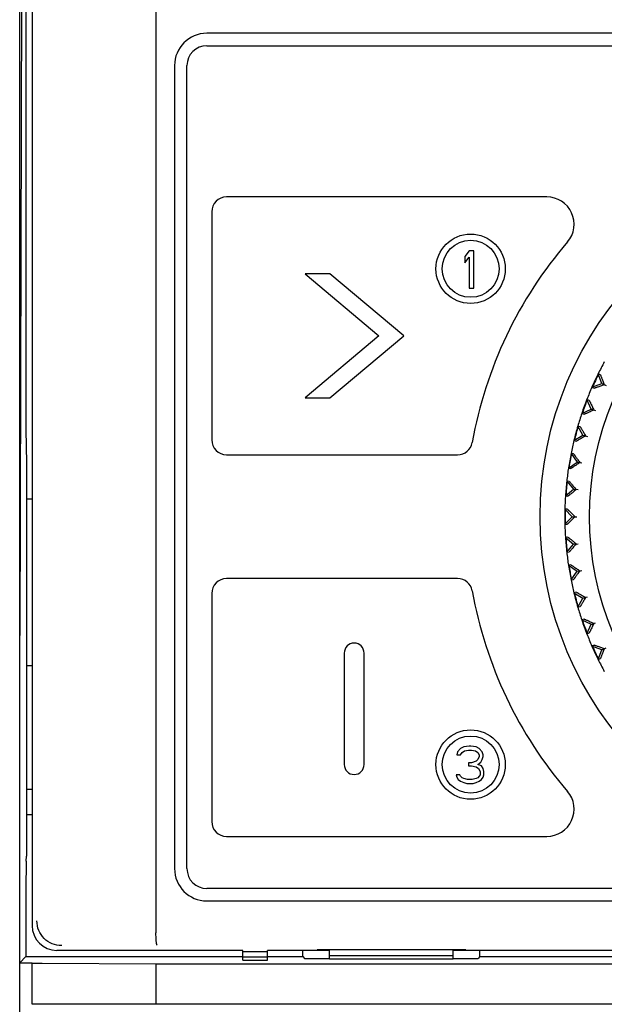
# Model space of a CAD drawing. Header units: millimetres. Extents: x 1117 to 38156, y -1945 to 7303.
# Tile 327 of 656: x 13195 to 13219, y 1362 to 1401. Entities that reach past the tile are written whole.
import ezdxf

# ---------------------------------------------------------------- set-up
doc = ezdxf.new("R2010")
doc.units = ezdxf.units.MM

msp = doc.modelspace()

# ---------------------------------------------------------------- linework, layer by layer
at = {"color": 7, "linetype": 'Continuous'}
for p, q in [((13195.179, 1292.909), (13195.179, 1461.409)), ((13200.679, 1448.912), (13200.679, 1364.528)), ((13195.679, 1445.147), (13195.679, 1364.819)), ((13195.432, 1418.952), (13195.432, 1384.886)), ((13195.304, 1418.825), (13195.179, 1376.519)), ((13257.629, 1400.819), (13202.729, 1400.819)), ((13202.729, 1400.319), (13257.629, 1400.319)), ((13201.429, 1399.519), (13201.429, 1367.119)), ((13201.929, 1367.119), (13201.929, 1399.519)), ((13216.454, 1394.219), (13203.529, 1394.219)), ((13202.929, 1393.619), (13202.929, 1384.419)), ((13213.326, 1392.039), (13213.139, 1391.815)), ((13213.514, 1392.039), (13213.326, 1392.039)), ((13213.514, 1390.539), (13213.514, 1392.039)), ((13213.139, 1391.815), (13213.139, 1391.56)), ((13213.139, 1391.56), (13213.326, 1391.784)), ((13213.326, 1391.784), (13213.326, 1390.539)), ((13206.699, 1391.119), (13209.679, 1388.619)), ((13207.699, 1391.119), (13206.699, 1391.119)), ((13210.679, 1388.619), (13207.699, 1391.119)), ((13213.326, 1390.539), (13213.514, 1390.539)), ((13209.679, 1388.619), (13206.699, 1386.119)), ((13207.699, 1386.119), (13210.679, 1388.619)), ((13218.67, 1386.685), (13218.526, 1387.082)), ((13218.618, 1387.039), (13218.526, 1387.082)), ((13218.274, 1386.541), (13218.67, 1386.685)), ((13218.274, 1386.541), (13218.366, 1386.498)), ((13218.669, 1386.686), (13218.843, 1386.605)), ((13218.67, 1386.685), (13218.773, 1386.638)), ((13206.699, 1386.119), (13207.699, 1386.119)), ((13218.246, 1385.662), (13218.068, 1386.044)), ((13218.163, 1386.009), (13218.068, 1386.044)), ((13217.864, 1385.484), (13218.246, 1385.662)), ((13218.245, 1385.663), (13218.425, 1385.597)), ((13218.246, 1385.662), (13218.353, 1385.623)), ((13217.864, 1385.484), (13217.959, 1385.449)), ((13217.913, 1384.605), (13217.702, 1384.971)), ((13217.8, 1384.944), (13217.702, 1384.971)), ((13217.548, 1384.394), (13217.913, 1384.605)), ((13217.548, 1384.394), (13217.646, 1384.368)), ((13217.911, 1384.606), (13218.097, 1384.556)), ((13217.913, 1384.605), (13218.022, 1384.576)), ((13195.445, 1383.92), (13195.458, 1383.717)), ((13195.458, 1383.717), (13195.458, 1367.621)), ((13203.529, 1383.819), (13212.854, 1383.819)), ((13217.431, 1383.869), (13217.673, 1383.524)), ((13217.531, 1383.852), (13217.431, 1383.869)), ((13217.328, 1383.282), (13217.673, 1383.524)), ((13217.328, 1383.282), (13217.428, 1383.264)), ((13217.672, 1383.524), (13217.861, 1383.491)), ((13217.673, 1383.524), (13217.785, 1383.504)), ((13217.206, 1382.154), (13217.529, 1382.426)), ((13217.258, 1382.749), (13217.529, 1382.426)), ((13217.359, 1382.74), (13217.258, 1382.749)), ((13217.527, 1382.426), (13217.718, 1382.409)), ((13217.529, 1382.426), (13217.642, 1382.416)), ((13195.679, 1382.029), (13195.458, 1382.029)), ((13217.206, 1382.154), (13217.307, 1382.146)), ((13217.182, 1381.617), (13217.48, 1381.319)), ((13217.284, 1381.617), (13217.182, 1381.617)), ((13217.182, 1381.021), (13217.48, 1381.319)), ((13217.479, 1381.319), (13217.671, 1381.319)), ((13217.48, 1381.319), (13217.594, 1381.319)), ((13217.182, 1381.021), (13217.284, 1381.021)), ((13217.307, 1380.492), (13217.206, 1380.483)), ((13217.206, 1380.483), (13217.529, 1380.212)), ((13217.258, 1379.889), (13217.529, 1380.212)), ((13217.527, 1380.212), (13217.718, 1380.229)), ((13217.529, 1380.212), (13217.642, 1380.222)), ((13217.258, 1379.889), (13217.359, 1379.898)), ((13217.428, 1379.373), (13217.328, 1379.356)), ((13217.328, 1379.356), (13217.673, 1379.114)), ((13212.854, 1378.819), (13203.529, 1378.819)), ((13217.431, 1378.768), (13217.673, 1379.114)), ((13217.431, 1378.768), (13217.531, 1378.786)), ((13217.672, 1379.114), (13217.861, 1379.147)), ((13217.673, 1379.114), (13217.785, 1379.133)), ((13202.929, 1378.219), (13202.929, 1369.019)), ((13217.646, 1378.269), (13217.548, 1378.243)), ((13217.548, 1378.243), (13217.913, 1378.032)), ((13217.702, 1377.667), (13217.913, 1378.032)), ((13217.911, 1378.032), (13218.097, 1378.082)), ((13217.913, 1378.032), (13218.022, 1378.062)), ((13217.702, 1377.667), (13217.8, 1377.693)), ((13217.959, 1377.189), (13217.864, 1377.154)), ((13217.864, 1377.154), (13218.246, 1376.976)), ((13218.068, 1376.593), (13218.246, 1376.976)), ((13218.245, 1376.975), (13218.425, 1377.041)), ((13218.246, 1376.976), (13218.353, 1377.015)), ((13218.068, 1376.593), (13218.163, 1376.628)), ((13218.366, 1376.14), (13218.274, 1376.097)), ((13218.67, 1375.952), (13218.274, 1376.097)), ((13218.669, 1375.952), (13218.843, 1376.033)), ((13218.67, 1375.952), (13218.773, 1376)), ((13208.279, 1375.819), (13208.279, 1371.319)), ((13209.079, 1371.319), (13209.079, 1375.819)), ((13218.526, 1375.556), (13218.67, 1375.952)), ((13195.458, 1375.319), (13195.679, 1375.319)), ((13218.526, 1375.556), (13218.618, 1375.599)), ((13213.101, 1372.027), (13212.976, 1371.963)), ((13213.32, 1372.059), (13213.101, 1372.027)), ((13213.382, 1372.059), (13213.32, 1372.059)), ((13213.601, 1372.027), (13213.382, 1372.059)), ((13213.726, 1371.963), (13213.601, 1372.027)), ((13212.851, 1371.835), (13212.82, 1371.708)), ((13212.82, 1371.708), (13212.976, 1371.708)), ((13212.976, 1371.963), (13212.851, 1371.835)), ((13212.976, 1371.708), (13213.039, 1371.804)), ((13213.039, 1371.804), (13213.132, 1371.867)), ((13213.132, 1371.867), (13213.289, 1371.899)), ((13213.289, 1371.899), (13213.414, 1371.899)), ((13213.414, 1371.899), (13213.57, 1371.867)), ((13213.57, 1371.867), (13213.664, 1371.804)), ((13213.664, 1371.804), (13213.726, 1371.708)), ((13213.726, 1371.644), (13213.664, 1371.516)), ((13213.851, 1371.835), (13213.726, 1371.963)), ((13213.726, 1371.708), (13213.726, 1371.644)), ((13213.882, 1371.708), (13213.851, 1371.835)), ((13213.851, 1371.516), (13213.882, 1371.644)), ((13213.882, 1371.644), (13213.882, 1371.708)), ((13213.289, 1371.389), (13213.289, 1371.261)), ((13213.414, 1371.389), (13213.289, 1371.389)), ((13213.289, 1371.261), (13213.414, 1371.261)), ((13213.601, 1371.452), (13213.414, 1371.389)), ((13213.414, 1371.261), (13213.601, 1371.229)), ((13213.664, 1371.516), (13213.601, 1371.452)), ((13213.664, 1371.325), (13213.789, 1371.421)), ((13213.82, 1371.261), (13213.664, 1371.325)), ((13213.789, 1371.421), (13213.851, 1371.516)), ((13213.882, 1371.165), (13213.82, 1371.261)), ((13212.789, 1370.91), (13212.82, 1370.814)), ((13212.945, 1370.91), (13212.789, 1370.91)), ((13212.976, 1370.846), (13212.945, 1370.91)), ((13213.039, 1370.782), (13212.976, 1370.846)), ((13213.601, 1371.229), (13213.695, 1371.165)), ((13213.726, 1370.846), (13213.664, 1370.782)), ((13213.695, 1371.165), (13213.757, 1371.038)), ((13213.757, 1370.91), (13213.726, 1370.846)), ((13213.757, 1371.038), (13213.757, 1370.91)), ((13213.914, 1371.038), (13213.882, 1371.165)), ((13213.882, 1370.814), (13213.914, 1370.91)), ((13213.914, 1370.91), (13213.914, 1371.038)), ((13212.82, 1370.814), (13212.882, 1370.718)), ((13212.882, 1370.718), (13212.976, 1370.655)), ((13212.976, 1370.655), (13213.101, 1370.591)), ((13213.101, 1370.75), (13213.039, 1370.782)), ((13213.257, 1370.718), (13213.101, 1370.75)), ((13213.101, 1370.591), (13213.226, 1370.559)), ((13213.226, 1370.559), (13213.476, 1370.559)), ((13213.445, 1370.718), (13213.257, 1370.718)), ((13213.601, 1370.75), (13213.445, 1370.718)), ((13213.476, 1370.559), (13213.601, 1370.591)), ((13213.664, 1370.782), (13213.601, 1370.75)), ((13213.601, 1370.591), (13213.726, 1370.655)), ((13213.726, 1370.655), (13213.82, 1370.718)), ((13213.82, 1370.718), (13213.882, 1370.814)), ((13195.458, 1370.319), (13195.679, 1370.319)), ((13195.458, 1369.309), (13195.679, 1369.309)), ((13203.529, 1368.419), (13216.454, 1368.419)), ((13195.445, 1367.417), (13195.458, 1367.621)), ((13195.432, 1366.452), (13195.432, 1363.572)), ((13257.629, 1366.319), (13202.729, 1366.319)), ((13202.729, 1365.819), (13257.629, 1365.819)), ((13204.179, 1363.819), (13196.679, 1363.819)), ((13204.179, 1363.432), (13204.179, 1363.819)), ((13205.179, 1363.757), (13204.179, 1363.757)), ((13205.179, 1363.432), (13205.179, 1363.819)), ((13207.679, 1363.819), (13205.179, 1363.819)), ((13206.607, 1363.572), (13206.607, 1363.819)), ((13207.179, 1363.819), (13207.179, 1363.845)), ((13213.179, 1363.845), (13207.179, 1363.845)), ((13207.679, 1363.476), (13207.679, 1363.845)), ((13212.679, 1363.476), (13212.679, 1363.845)), ((13247.679, 1363.819), (13212.679, 1363.819)), ((13213.179, 1363.819), (13213.179, 1363.845)), ((13213.75, 1363.572), (13213.75, 1363.819)), ((13195.179, 1363.319), (13195.432, 1363.572)), ((13195.179, 1363.319), (13195.679, 1363.319)), ((13195.432, 1363.572), (13204.179, 1363.572)), ((13195.679, 1361.648), (13195.679, 1363.309)), ((13196.081, 1363.3), (13200.679, 1363.284)), ((13205.179, 1363.548), (13204.179, 1363.548)), ((13204.179, 1363.432), (13205.179, 1363.432)), ((13205.179, 1363.572), (13206.607, 1363.572)), ((13206.607, 1363.572), (13206.679, 1363.5)), ((13206.679, 1363.5), (13207.679, 1363.5)), ((13207.679, 1363.619), (13212.679, 1363.619)), ((13207.679, 1363.476), (13212.679, 1363.476)), ((13212.679, 1363.5), (13213.679, 1363.5)), ((13213.75, 1363.572), (13213.679, 1363.5)), ((13213.75, 1363.572), (13246.607, 1363.572)), ((13200.679, 1363.284), (13200.679, 1361.655)), ((13200.679, 1363.284), (13259.679, 1363.284)), ((13200.679, 1361.655), (13196.081, 1361.65)), ((13259.679, 1361.655), (13200.679, 1361.655))]:
    msp.add_line(p, q, dxfattribs=at)
for centre, radius in [((13230.179, 1381.319), 14), ((13230.179, 1381.319), 12), ((13213.379, 1391.319), 1.4), ((13213.379, 1391.319), 1.15), ((13213.379, 1371.319), 1.4), ((13213.379, 1371.319), 1.15)]:
    msp.add_circle(centre, radius, dxfattribs=at)
for centre, radius, start, end in [((13202.729, 1399.519), 1.3, 90, 180), ((13202.729, 1399.519), 0.8, 90, 180), ((13203.529, 1393.619), 0.6, 90, 180), ((13216.454, 1393.119), 1.1, 319.3124, 90), ((13230.179, 1381.319), 17, 139.3124, 169.8552), ((13230.179, 1381.319), 13, 151.3147, 153.6853), ((13230.179, 1381.319), 13, 153.6824, 156.3187), ((13230.179, 1381.319), 12.983, 153.6807, 156.3204), ((13230.179, 1381.319), 13, 156.3147, 158.6853), ((13230.179, 1381.319), 13, 158.6901, 161.3066), ((13230.179, 1381.319), 12.983, 158.6951, 161.1531), ((13230.179, 1381.319), 13, 161.3147, 163.6853), ((13230.179, 1381.319), 13, 163.6787, 166.3193), ((13230.179, 1381.319), 12.983, 163.677, 166.3211), ((13203.529, 1384.419), 0.6, 180, 270), ((13230.179, 1381.319), 13, 166.3147, 168.6853), ((13212.854, 1384.419), 0.6, 270, 349.8552), ((13230.179, 1381.319), 13, 168.6924, 171.3072), ((13230.179, 1381.319), 12.983, 168.6973, 171.1549), ((13230.179, 1381.319), 13, 171.3147, 173.6853), ((13230.179, 1381.319), 13, 173.6698, 176.2993), ((13230.179, 1381.319), 12.983, 173.668, 176.301), ((13230.179, 1381.319), 13, 176.3147, 178.6853), ((13230.179, 1381.319), 13, 178.6777, 181.3223), ((13230.179, 1381.319), 12.983, 178.6827, 181.1683), ((13230.179, 1381.319), 13, 181.3147, 183.6853), ((13230.179, 1381.319), 13, 183.7007, 186.3302), ((13230.179, 1381.319), 12.983, 183.699, 186.332), ((13230.179, 1381.319), 13, 186.3147, 188.6853), ((13230.179, 1381.319), 13, 188.6928, 191.3076), ((13230.179, 1381.319), 12.983, 188.6978, 191.1544), ((13203.529, 1378.219), 0.6, 90, 180), ((13212.854, 1378.219), 0.6, 10.1448, 90), ((13230.179, 1381.319), 13, 191.3147, 193.6853), ((13230.179, 1381.319), 17, 190.1448, 220.6876), ((13230.179, 1381.319), 13, 193.6807, 196.3213), ((13230.179, 1381.319), 12.983, 193.6789, 196.323), ((13230.179, 1381.319), 13, 196.3147, 198.6853), ((13230.179, 1381.319), 13, 198.6934, 201.3099), ((13230.179, 1381.319), 12.983, 198.6983, 201.1577), ((13230.179, 1381.319), 13, 201.3147, 203.6853), ((13208.679, 1375.819), 0.4, 0, 180), ((13230.179, 1381.319), 13, 203.6813, 206.3176), ((13230.179, 1381.319), 12.983, 203.6796, 206.3193), ((13230.179, 1381.319), 13, 206.3147, 208.6853), ((13208.679, 1371.319), 0.4, 180, 0), ((13216.454, 1369.519), 1.1, 270, 40.6876), ((13203.529, 1369.019), 0.6, 180, 270), ((13202.729, 1367.119), 1.3, 180, 270), ((13202.729, 1367.119), 0.8, 180, 270)]:
    msp.add_arc(centre, radius, start, end, dxfattribs=at)
for centre, major_axis, ratio, start_param, end_param in [((13195.449, 1384.886), (0, 1), 0.017455, -4.712389, -3.403392), ((13195.449, 1366.452), (0, 1), 0.017455, 0.261799, 1.570796), ((13196.679, 1364.819), (0.707, 0.707), 0.999695, 2.356347, 3.926839), ((13196.179, 1363.309), (0.5, 0), 0.017455, -3.141593, -1.768192), ((13196.179, 1361.648), (0.5, 0), 0.005236, 1.768192, 3.141593)]:
    msp.add_ellipse(centre, major_axis=major_axis, ratio=ratio, start_param=start_param, end_param=end_param, dxfattribs=at)
for points, knots in [([(13218.618, 1387.039), (13218.619, 1387.038), (13218.62, 1387.035), (13218.623, 1387.029), (13218.627, 1387.019), (13218.633, 1387.006), (13218.64, 1386.989), (13218.651, 1386.96), (13218.668, 1386.917), (13218.69, 1386.858), (13218.716, 1386.791), (13218.743, 1386.716), (13218.763, 1386.664), (13218.773, 1386.638)], [0, 0, 0, 0, 0.006467, 0.022314, 0.047417, 0.081484, 0.124046, 0.174615, 0.297555, 0.445709, 0.614672, 0.800566, 1, 1, 1, 1]), ([(13218.773, 1386.638), (13218.746, 1386.628), (13218.694, 1386.609), (13218.619, 1386.583), (13218.551, 1386.559), (13218.491, 1386.539), (13218.447, 1386.524), (13218.418, 1386.514), (13218.401, 1386.508), (13218.387, 1386.504), (13218.376, 1386.5), (13218.37, 1386.499), (13218.367, 1386.498), (13218.366, 1386.498)], [0, 0, 0, 0, 0.199481, 0.385367, 0.554329, 0.702459, 0.82537, 0.875938, 0.918501, 0.952563, 0.977679, 0.993532, 1, 1, 1, 1]), ([(13218.163, 1386.009), (13218.164, 1386.009), (13218.166, 1386.006), (13218.169, 1386), (13218.174, 1385.991), (13218.181, 1385.978), (13218.189, 1385.962), (13218.203, 1385.934), (13218.223, 1385.892), (13218.251, 1385.836), (13218.282, 1385.771), (13218.317, 1385.699), (13218.34, 1385.649), (13218.353, 1385.623)], [0, 0, 0, 0, 0.006467, 0.022314, 0.047417, 0.081484, 0.124046, 0.174615, 0.297555, 0.445709, 0.614672, 0.800566, 1, 1, 1, 1]), ([(13218.353, 1385.623), (13218.327, 1385.611), (13218.276, 1385.588), (13218.204, 1385.555), (13218.138, 1385.526), (13218.081, 1385.5), (13218.038, 1385.481), (13218.01, 1385.469), (13217.993, 1385.462), (13217.98, 1385.456), (13217.97, 1385.452), (13217.964, 1385.45), (13217.96, 1385.449), (13217.959, 1385.449)], [0, 0, 0, 0, 0.199481, 0.385367, 0.554329, 0.702459, 0.82537, 0.875938, 0.918501, 0.952563, 0.977679, 0.993532, 1, 1, 1, 1]), ([(13217.8, 1384.944), (13217.801, 1384.944), (13217.803, 1384.941), (13217.807, 1384.936), (13217.813, 1384.927), (13217.821, 1384.914), (13217.83, 1384.899), (13217.846, 1384.872), (13217.87, 1384.833), (13217.903, 1384.779), (13217.94, 1384.717), (13217.98, 1384.648), (13218.008, 1384.601), (13218.022, 1384.576)], [0, 0, 0, 0, 0.006467, 0.022314, 0.047417, 0.081484, 0.124046, 0.174615, 0.297555, 0.445709, 0.614672, 0.800566, 1, 1, 1, 1]), ([(13218.022, 1384.576), (13217.998, 1384.562), (13217.95, 1384.535), (13217.88, 1384.496), (13217.817, 1384.46), (13217.762, 1384.43), (13217.722, 1384.407), (13217.695, 1384.393), (13217.679, 1384.384), (13217.666, 1384.377), (13217.656, 1384.372), (13217.65, 1384.37), (13217.647, 1384.368), (13217.646, 1384.368)], [0, 0, 0, 0, 0.199481, 0.385367, 0.554329, 0.702459, 0.82537, 0.875938, 0.918501, 0.952563, 0.977679, 0.993532, 1, 1, 1, 1]), ([(13217.531, 1383.852), (13217.532, 1383.852), (13217.534, 1383.849), (13217.539, 1383.844), (13217.545, 1383.835), (13217.554, 1383.824), (13217.565, 1383.809), (13217.584, 1383.784), (13217.611, 1383.747), (13217.648, 1383.696), (13217.69, 1383.637), (13217.736, 1383.573), (13217.768, 1383.528), (13217.785, 1383.504)], [0, 0, 0, 0, 0.006467, 0.022314, 0.047417, 0.081484, 0.124046, 0.174615, 0.297555, 0.445709, 0.614672, 0.800566, 1, 1, 1, 1]), ([(13217.785, 1383.504), (13217.761, 1383.488), (13217.716, 1383.457), (13217.65, 1383.412), (13217.591, 1383.371), (13217.538, 1383.336), (13217.5, 1383.31), (13217.474, 1383.293), (13217.459, 1383.283), (13217.447, 1383.275), (13217.438, 1383.269), (13217.432, 1383.266), (13217.429, 1383.264), (13217.428, 1383.264)], [0, 0, 0, 0, 0.199481, 0.385367, 0.554329, 0.702459, 0.82537, 0.875938, 0.918501, 0.952563, 0.977679, 0.993532, 1, 1, 1, 1]), ([(13217.642, 1382.416), (13217.62, 1382.397), (13217.577, 1382.362), (13217.515, 1382.312), (13217.46, 1382.266), (13217.411, 1382.226), (13217.375, 1382.197), (13217.35, 1382.178), (13217.336, 1382.167), (13217.325, 1382.158), (13217.316, 1382.151), (13217.31, 1382.148), (13217.308, 1382.146), (13217.307, 1382.146)], [0, 0, 0, 0, 0.199481, 0.385367, 0.554329, 0.702459, 0.82537, 0.875938, 0.918501, 0.952563, 0.977679, 0.993532, 1, 1, 1, 1]), ([(13217.359, 1382.74), (13217.36, 1382.74), (13217.362, 1382.737), (13217.367, 1382.733), (13217.374, 1382.724), (13217.384, 1382.714), (13217.396, 1382.7), (13217.417, 1382.677), (13217.447, 1382.642), (13217.488, 1382.595), (13217.535, 1382.54), (13217.587, 1382.48), (13217.623, 1382.437), (13217.642, 1382.416)], [0, 0, 0, 0, 0.006467, 0.022314, 0.047417, 0.081484, 0.124046, 0.174615, 0.297555, 0.445709, 0.614672, 0.800566, 1, 1, 1, 1]), ([(13217.284, 1381.617), (13217.285, 1381.617), (13217.287, 1381.614), (13217.292, 1381.611), (13217.3, 1381.603), (13217.311, 1381.593), (13217.324, 1381.581), (13217.347, 1381.56), (13217.38, 1381.528), (13217.425, 1381.484), (13217.477, 1381.433), (13217.534, 1381.378), (13217.573, 1381.339), (13217.594, 1381.319)], [0, 0, 0, 0, 0.006479, 0.022341, 0.047413, 0.081454, 0.12405, 0.174642, 0.297539, 0.445684, 0.614743, 0.800679, 1, 1, 1, 1]), ([(13217.594, 1381.319), (13217.573, 1381.299), (13217.534, 1381.26), (13217.477, 1381.204), (13217.425, 1381.154), (13217.38, 1381.11), (13217.347, 1381.078), (13217.324, 1381.057), (13217.311, 1381.044), (13217.3, 1381.035), (13217.292, 1381.027), (13217.287, 1381.023), (13217.285, 1381.021), (13217.284, 1381.021)], [0, 0, 0, 0, 0.199427, 0.385377, 0.554373, 0.70251, 0.825451, 0.876005, 0.918557, 0.952613, 0.977701, 0.993537, 1, 1, 1, 1]), ([(13217.307, 1380.492), (13217.308, 1380.492), (13217.31, 1380.49), (13217.316, 1380.486), (13217.325, 1380.48), (13217.336, 1380.471), (13217.35, 1380.46), (13217.375, 1380.44), (13217.411, 1380.411), (13217.46, 1380.372), (13217.515, 1380.326), (13217.577, 1380.275), (13217.62, 1380.24), (13217.642, 1380.222)], [0, 0, 0, 0, 0.006467, 0.022314, 0.047417, 0.081484, 0.124046, 0.174615, 0.297555, 0.445709, 0.614672, 0.800566, 1, 1, 1, 1]), ([(13217.642, 1380.222), (13217.623, 1380.2), (13217.587, 1380.158), (13217.535, 1380.098), (13217.488, 1380.043), (13217.447, 1379.995), (13217.417, 1379.961), (13217.396, 1379.937), (13217.384, 1379.924), (13217.374, 1379.913), (13217.367, 1379.905), (13217.362, 1379.901), (13217.36, 1379.898), (13217.359, 1379.898)], [0, 0, 0, 0, 0.199481, 0.385367, 0.554329, 0.702459, 0.82537, 0.875938, 0.918501, 0.952563, 0.977679, 0.993532, 1, 1, 1, 1]), ([(13217.428, 1379.373), (13217.429, 1379.374), (13217.432, 1379.371), (13217.438, 1379.369), (13217.447, 1379.363), (13217.459, 1379.355), (13217.474, 1379.345), (13217.5, 1379.328), (13217.538, 1379.302), (13217.591, 1379.267), (13217.65, 1379.226), (13217.716, 1379.181), (13217.761, 1379.15), (13217.785, 1379.133)], [0, 0, 0, 0, 0.006467, 0.022314, 0.047417, 0.081484, 0.124046, 0.174615, 0.297555, 0.445709, 0.614672, 0.800566, 1, 1, 1, 1]), ([(13217.785, 1379.133), (13217.768, 1379.11), (13217.736, 1379.065), (13217.69, 1379.001), (13217.648, 1378.942), (13217.611, 1378.891), (13217.584, 1378.854), (13217.565, 1378.829), (13217.554, 1378.814), (13217.545, 1378.803), (13217.539, 1378.794), (13217.534, 1378.789), (13217.532, 1378.786), (13217.531, 1378.786)], [0, 0, 0, 0, 0.199481, 0.385367, 0.554329, 0.702459, 0.82537, 0.875938, 0.918501, 0.952563, 0.977679, 0.993532, 1, 1, 1, 1]), ([(13217.646, 1378.269), (13217.647, 1378.27), (13217.65, 1378.268), (13217.656, 1378.266), (13217.666, 1378.26), (13217.679, 1378.254), (13217.695, 1378.245), (13217.722, 1378.23), (13217.762, 1378.208), (13217.817, 1378.177), (13217.88, 1378.142), (13217.95, 1378.103), (13217.998, 1378.076), (13218.022, 1378.062)], [0, 0, 0, 0, 0.006467, 0.022314, 0.047417, 0.081484, 0.124046, 0.174615, 0.297555, 0.445709, 0.614672, 0.800566, 1, 1, 1, 1]), ([(13218.022, 1378.062), (13218.008, 1378.037), (13217.98, 1377.989), (13217.94, 1377.921), (13217.903, 1377.859), (13217.87, 1377.805), (13217.846, 1377.765), (13217.83, 1377.739), (13217.821, 1377.723), (13217.813, 1377.711), (13217.807, 1377.702), (13217.803, 1377.697), (13217.801, 1377.694), (13217.8, 1377.693)], [0, 0, 0, 0, 0.199481, 0.385367, 0.554329, 0.702459, 0.82537, 0.875938, 0.918501, 0.952563, 0.977679, 0.993532, 1, 1, 1, 1]), ([(13217.959, 1377.189), (13217.96, 1377.189), (13217.964, 1377.187), (13217.97, 1377.186), (13217.98, 1377.181), (13217.993, 1377.176), (13218.01, 1377.169), (13218.038, 1377.156), (13218.081, 1377.138), (13218.138, 1377.112), (13218.204, 1377.082), (13218.276, 1377.049), (13218.327, 1377.026), (13218.353, 1377.015)], [0, 0, 0, 0, 0.006467, 0.022314, 0.047417, 0.081484, 0.124046, 0.174615, 0.297555, 0.445709, 0.614672, 0.800566, 1, 1, 1, 1]), ([(13218.353, 1377.015), (13218.34, 1376.989), (13218.317, 1376.939), (13218.282, 1376.867), (13218.251, 1376.802), (13218.223, 1376.745), (13218.203, 1376.704), (13218.189, 1376.676), (13218.181, 1376.66), (13218.174, 1376.647), (13218.169, 1376.637), (13218.166, 1376.632), (13218.164, 1376.629), (13218.163, 1376.628)], [0, 0, 0, 0, 0.199481, 0.385367, 0.554329, 0.702459, 0.82537, 0.875938, 0.918501, 0.952563, 0.977679, 0.993532, 1, 1, 1, 1]), ([(13218.366, 1376.14), (13218.367, 1376.14), (13218.37, 1376.139), (13218.376, 1376.137), (13218.387, 1376.134), (13218.401, 1376.13), (13218.418, 1376.124), (13218.447, 1376.114), (13218.491, 1376.099), (13218.551, 1376.078), (13218.619, 1376.055), (13218.694, 1376.028), (13218.746, 1376.01), (13218.773, 1376)], [0, 0, 0, 0, 0.006467, 0.022314, 0.047417, 0.081484, 0.124046, 0.174615, 0.297555, 0.445709, 0.614672, 0.800566, 1, 1, 1, 1]), ([(13218.773, 1376), (13218.763, 1375.973), (13218.743, 1375.922), (13218.716, 1375.847), (13218.69, 1375.78), (13218.668, 1375.721), (13218.651, 1375.678), (13218.64, 1375.649), (13218.633, 1375.632), (13218.627, 1375.619), (13218.623, 1375.608), (13218.62, 1375.603), (13218.619, 1375.599), (13218.618, 1375.599)], [0, 0, 0, 0, 0.199481, 0.385367, 0.554329, 0.702459, 0.82537, 0.875938, 0.918501, 0.952563, 0.977679, 0.993532, 1, 1, 1, 1]), ([(13196.875, 1364.015), (13196.745, 1364.015), (13196.482, 1364.066), (13196.149, 1364.287), (13195.925, 1364.619), (13195.873, 1364.883), (13195.873, 1365.013)], [0, 0, 0, 0, 0.249605, 0.499357, 0.749484, 1, 1, 1, 1]), ([(13200.728, 1364.028), (13200.723, 1364.029), (13200.715, 1364.046), (13200.708, 1364.073), (13200.7, 1364.121), (13200.693, 1364.182), (13200.687, 1364.256), (13200.681, 1364.373), (13200.679, 1364.465), (13200.679, 1364.529)], [0, 0, 0, 0, 0.028786, 0.08943, 0.182965, 0.306392, 0.455611, 0.625334, 1, 1, 1, 1])]:
    msp.add_open_spline(points, degree=3, knots=knots, dxfattribs=at)

doc.saveas('drawing.dxf')
